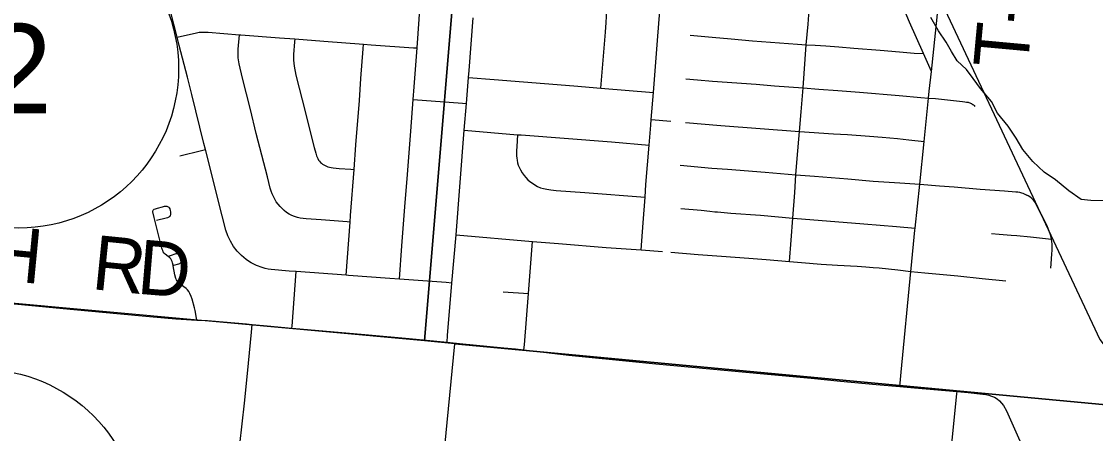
# Model space of a CAD drawing. Extents: x 0 to 1134, y 0 to 440.
# Drawn here: x 199.03 to 232.66, y 140.97 to 153.89 of the extents above; entities that cross this region are included whole.
import ezdxf

# ---------------------------------------------------------------- set-up
doc = ezdxf.new("R2010")
doc.units = 0
for name, color, linetype in [('GM_X_Minor_River', 7, 'Continuous'), ('GM_X_Rail_Line', 7, 'Continuous'), ('GM_X_Section', 7, 'Continuous'), ('GM_X_Township_Road', 7, 'Continuous'), ('GM_X_Township_Road_Text', 7, 'Continuous'), ('SH_Masking', 7, 'Continuous'), ('SH_Text', 7, 'Continuous')]:
    doc.layers.add(name, color=color, linetype=linetype)

msp = doc.modelspace()

# ---------------------------------------------------------------- linework, layer by layer
at = {"layer": 'GM_X_Minor_River'}
msp.add_lwpolyline([(233.107, 148.266), (232.515, 148.273), (232.209, 148.312), (231.825, 148.578), (231.409, 148.925), (231.048, 149.169), (230.699, 149.503), (230.385, 149.872), (230.174, 150.227), (229.928, 150.606), (229.592, 151.009), (229.403, 151.376), (229.055, 151.79), (228.832, 152.1), (228.619, 152.387), (228.327, 152.653), (228.148, 152.951), (227.981, 153.238), (227.747, 153.594), (227.502, 154.007)], dxfattribs=at)
at = {"layer": 'GM_X_Rail_Line'}
msp.add_lwpolyline([(221.797, 245.364), (221.181, 240.333), (221.128, 239.013), (217.027, 199.63), (217.027, 198.85), (222.212, 177.253), (223.614, 172.593), (224.567, 169.474), (226.214, 167.135), (226.756, 165.662), (226.412, 163.551), (226.185, 162.05), (226.353, 159.693), (226.495, 157.362), (232.797, 143.924), (233.602, 142.873), (234.295, 142.479), (235.537, 142.526)], dxfattribs=at)
at = {"layer": 'GM_X_Section'}
for points in [[(183.714, 176.72), (183.741, 176.98), (214.176, 174.272), (211.65, 143.881), (181.082, 146.67)], [(214.176, 174.272), (244.499, 171.089), (241.786, 141.042), (212.603, 143.785), (211.65, 143.881)], [(212.603, 143.785), (241.786, 141.042), (242.613, 140.903), (239.744, 111.129), (209.686, 113.866)]]:
    msp.add_lwpolyline(points, close=True, dxfattribs=at)
at = {"layer": 'GM_X_Township_Road'}
for p, q in [((223.509, 151.808), (223.605, 153.151)), ((227.519, 152.317), (227.271, 152.882)), ((212.964, 151.321), (213.028, 152.13)), ((217.177, 151.795), (218.816, 151.656)), ((218.748, 150.816), (218.816, 151.656)), ((212.898, 150.485), (212.964, 151.321)), ((227.298, 150.122), (227.431, 151.486)), ((218.748, 150.816), (219.368, 150.761)), ((212.638, 147.204), (212.898, 150.485)), ((212.898, 150.485), (214.568, 150.338)), ((227.157, 148.786), (227.298, 150.122)), ((227.011, 147.41), (227.157, 148.786)), ((209.199, 145.932), (209.32, 147.601)), ((212.512, 145.689), (212.638, 147.204)), ((212.638, 147.204), (215.035, 146.996)), ((214.908, 145.362), (215.035, 146.996)), ((218.438, 146.727), (219.1, 146.682)), ((209.199, 145.932), (207.633, 146.05)), ((214.111, 145.417), (214.908, 145.362)), ((204.528, 144.53), (204.86, 144.51)), ((207.055, 144.32), (207.499, 144.28))]:
    msp.add_line(p, q, dxfattribs=at)
for points in [[(227.519, 152.317), (227.706, 154.021), (228.015, 157.174), (228.137, 158.379), (228.23, 159.4), (228.367, 160.697), (228.704, 164.124), (228.762, 164.773), (228.846, 165.657)], [(203.907, 153.391), (203.702, 154.215), (203.432, 155.301), (203.228, 156.123)], [(217.177, 151.795), (217.29, 153.171), (217.317, 153.553), (217.34, 153.86), (217.353, 154.043), (217.361, 154.222), (217.353, 154.397), (217.337, 154.525), (217.317, 154.637), (217.269, 154.808), (217.229, 154.919), (217.173, 155.055), (217.082, 155.21), (216.994, 155.33), (216.943, 155.394), (216.803, 155.55)], [(211.417, 153.057), (211.452, 153.512), (211.539, 154.72), (211.576, 155.21)], [(218.816, 151.656), (218.959, 153.424), (219.068, 154.886)], [(223.605, 153.151), (223.665, 153.806), (223.718, 154.536)], [(213.028, 152.13), (213.046, 152.354), (213.176, 154)], [(227.271, 152.882), (226.839, 153.862), (226.648, 154.31)], [(203.907, 153.391), (204.51, 153.531), (204.602, 153.547), (204.694, 153.554), (204.88, 153.548), (205.862, 153.468)], [(204.791, 149.875), (204.745, 150.058), (204.365, 151.596), (204.232, 152.138), (203.973, 153.13), (203.907, 153.391)], [(209.32, 147.601), (209.227, 147.608), (208.414, 147.668), (207.949, 147.702), (207.764, 147.727), (207.673, 147.748), (207.584, 147.775), (207.497, 147.81), (207.414, 147.852), (207.336, 147.903), (207.263, 147.961), (207.128, 148.091), (207.068, 148.162), (207.013, 148.237), (206.963, 148.316), (206.88, 148.483), (206.848, 148.571), (206.822, 148.66), (206.734, 149.023), (206.382, 150.376), (206.202, 151.125), (205.954, 152.105), (205.851, 152.56), (205.821, 152.744), (205.815, 152.837), (205.821, 153.024), (205.862, 153.468)], [(205.862, 153.468), (205.901, 153.465), (207.109, 153.379), (207.596, 153.342)], [(207.596, 153.342), (207.587, 153.249), (207.552, 152.857), (207.551, 152.67), (207.571, 152.484), (207.627, 152.209), (207.925, 151.028), (208.104, 150.301), (208.199, 149.938), (208.248, 149.757), (208.273, 149.671), (208.289, 149.633), (208.309, 149.593), (208.336, 149.545), (208.367, 149.505), (208.397, 149.472), (208.426, 149.443), (208.46, 149.418), (208.496, 149.394), (208.537, 149.371), (208.579, 149.351), (208.621, 149.334), (208.673, 149.318), (208.73, 149.306), (208.796, 149.295), (208.983, 149.278), (209.348, 149.255), (209.445, 149.249)], [(207.596, 153.342), (208.502, 153.275), (209.74, 153.179)], [(219.971, 153.461), (220.659, 153.394), (221.248, 153.34), (221.925, 153.279), (223.33, 153.176), (223.605, 153.151)], [(209.445, 149.249), (209.504, 150.024), (209.612, 151.41), (209.662, 152.1), (209.729, 153.03), (209.74, 153.179)], [(209.74, 153.179), (209.986, 153.16), (211.303, 153.065), (211.417, 153.057)], [(211.296, 151.443), (211.326, 151.84), (211.417, 153.057)], [(223.605, 153.151), (223.883, 153.14), (224.214, 153.123), (224.625, 153.09), (225.089, 153.052), (225.919, 152.983), (226.519, 152.934), (226.985, 152.895), (227.271, 152.882)], [(213.028, 152.13), (213.835, 152.065), (216.33, 151.869), (217.177, 151.795)], [(219.835, 152.093), (220.202, 152.061), (220.665, 152.019), (222.032, 151.918), (222.612, 151.874), (223.509, 151.808)], [(227.431, 151.486), (227.453, 151.706), (227.519, 152.317)], [(223.389, 150.434), (223.444, 151.059), (223.509, 151.808)], [(223.509, 151.808), (224.002, 151.764), (224.592, 151.721), (225.274, 151.675), (226.515, 151.571), (227.189, 151.507), (227.431, 151.486)], [(210.866, 145.806), (210.941, 146.853), (211.046, 148.213), (211.106, 148.96), (211.22, 150.446), (211.296, 151.443)], [(211.296, 151.443), (212.841, 151.33), (212.964, 151.321)], [(227.431, 151.486), (227.652, 151.468), (228.499, 151.378), (228.572, 151.368), (228.618, 151.362), (228.642, 151.358), (228.67, 151.353), (228.69, 151.348), (228.72, 151.339), (228.749, 151.326), (228.773, 151.314), (228.79, 151.304), (228.819, 151.284), (228.835, 151.27), (228.856, 151.249), (228.88, 151.22)], [(218.684, 150.015), (218.734, 150.639), (218.748, 150.816)], [(219.82, 150.717), (220.93, 150.631), (223.389, 150.434)], [(214.568, 150.338), (214.541, 149.965), (214.534, 149.831), (214.534, 149.679), (214.539, 149.605), (214.548, 149.536), (214.564, 149.46), (214.589, 149.384), (214.653, 149.241), (214.712, 149.142), (214.768, 149.063), (214.822, 148.997), (214.889, 148.928), (214.952, 148.875), (215.032, 148.816), (215.109, 148.765), (215.193, 148.718), (215.286, 148.678), (215.375, 148.649), (215.477, 148.628), (215.607, 148.612), (215.777, 148.594), (216.67, 148.528), (218.558, 148.38)], [(214.568, 150.338), (214.678, 150.329), (217.504, 150.112), (218.684, 150.015)], [(223.276, 149.076), (223.323, 149.597), (223.389, 150.434)], [(223.389, 150.434), (224.459, 150.365), (224.89, 150.341), (225.582, 150.295), (225.977, 150.257), (226.46, 150.217), (226.81, 150.18), (227.298, 150.122)], [(218.558, 148.38), (218.586, 148.782), (218.684, 150.015)], [(203.994, 149.673), (204.669, 149.844), (204.791, 149.875)], [(207.633, 146.05), (207.41, 146.066), (206.851, 146.114), (206.757, 146.128), (206.665, 146.148), (206.573, 146.173), (206.396, 146.24), (206.227, 146.325), (206.146, 146.374), (206.068, 146.428), (205.922, 146.549), (205.79, 146.685), (205.674, 146.835), (205.576, 146.997), (205.496, 147.169), (205.434, 147.347), (205.313, 147.798), (204.791, 149.875)], [(219.656, 149.383), (220.647, 149.291), (221.141, 149.254), (222.321, 149.168), (223.276, 149.076)], [(209.32, 147.601), (209.335, 147.805), (209.445, 149.249)], [(223.186, 147.726), (223.241, 148.53), (223.276, 149.076)], [(223.276, 149.076), (223.856, 149.041), (224.9, 148.95), (225.698, 148.886), (226.531, 148.827), (227.157, 148.786)], [(227.157, 148.786), (227.779, 148.737), (228.237, 148.701), (229.051, 148.635), (229.805, 148.58), (230.161, 148.551), (230.225, 148.543), (230.28, 148.534), (230.34, 148.519), (230.387, 148.503), (230.428, 148.488), (230.511, 148.446)], [(218.438, 146.727), (218.5, 147.576), (218.558, 148.38)], [(231.279, 147.067), (231.255, 147.167), (231.206, 147.316), (231.179, 147.394), (231.138, 147.499), (231.074, 147.625), (230.837, 148.092), (230.776, 148.2), (230.717, 148.285), (230.647, 148.362), (230.603, 148.395), (230.552, 148.426), (230.511, 148.446)], [(203.628, 146.524), (203.532, 146.598), (203.5, 146.629), (203.473, 146.671), (203.455, 146.706), (203.437, 146.753), (203.409, 146.857), (203.372, 146.986), (203.184, 147.745), (203.148, 147.925), (203.148, 147.948), (203.157, 147.968), (203.172, 147.986), (203.192, 148.002), (203.233, 148.019), (203.289, 148.035), (203.454, 148.082), (203.513, 148.097), (203.538, 148.1), (203.561, 148.099), (203.589, 148.096), (203.61, 148.088), (203.628, 148.077), (203.645, 148.064), (203.658, 148.049), (203.677, 148.01), (203.692, 147.966), (203.701, 147.921), (203.703, 147.885), (203.703, 147.857), (203.701, 147.83), (203.694, 147.806), (203.686, 147.789), (203.671, 147.771), (203.652, 147.756), (203.611, 147.737), (203.562, 147.724), (203.261, 147.65)], [(219.674, 148.024), (220.313, 147.972), (220.58, 147.943), (220.742, 147.925), (220.822, 147.917), (221.246, 147.883), (222.166, 147.816), (223.186, 147.726)], [(223.077, 146.367), (223.128, 147.037), (223.186, 147.726)], [(223.186, 147.726), (223.459, 147.703), (225.405, 147.544), (226.424, 147.465), (227.011, 147.41)], [(226.878, 146.056), (226.888, 146.146), (227.005, 147.351), (227.011, 147.41)], [(215.035, 146.996), (215.848, 146.926), (217.34, 146.808), (218.438, 146.727)], [(229.404, 147.237), (229.645, 147.219), (230.017, 147.194), (230.195, 147.18), (230.619, 147.134), (231.279, 147.067)], [(231.264, 146.155), (231.284, 146.435), (231.295, 146.618), (231.3, 146.695), (231.3, 146.804), (231.297, 146.908), (231.289, 146.988), (231.279, 147.067)], [(203.781, 146.247), (203.808, 146.254), (203.964, 146.296), (203.987, 146.306), (204.007, 146.317), (204.026, 146.332), (204.04, 146.35), (204.052, 146.382), (204.055, 146.414), (204.053, 146.459), (204.047, 146.496), (204.034, 146.528), (204.016, 146.558), (204.002, 146.573), (203.968, 146.594), (203.948, 146.602), (203.928, 146.605), (203.909, 146.605), (203.869, 146.601), (203.687, 146.543), (203.628, 146.524)], [(219.367, 146.657), (220.222, 146.587), (220.953, 146.534), (221.809, 146.467), (222.351, 146.425), (223.077, 146.367)], [(184.984, 146.356), (185.542, 146.316), (187.095, 146.163), (190.575, 145.83), (191.97, 145.692), (193.082, 145.58), (194.479, 145.446), (196.056, 145.298), (197.272, 145.175), (199.04, 145.012), (200.342, 144.889), (202.017, 144.737), (203.041, 144.644), (203.868, 144.571), (204.528, 144.53)], [(203.781, 146.247), (203.763, 146.318), (203.749, 146.363), (203.732, 146.405), (203.707, 146.446), (203.677, 146.48), (203.628, 146.524)], [(223.077, 146.367), (223.457, 146.333), (224.071, 146.284), (224.583, 146.252), (225.193, 146.213), (225.471, 146.195), (225.698, 146.179), (225.888, 146.167), (226.473, 146.102), (226.878, 146.056)], [(204.528, 144.53), (204.518, 144.593), (204.468, 144.829), (204.447, 144.909), (204.375, 145.182), (204.349, 145.271), (204.31, 145.362), (204.272, 145.426), (204.23, 145.478), (204.189, 145.516), (204.041, 145.626), (203.966, 145.685), (203.931, 145.72), (203.907, 145.756), (203.885, 145.791), (203.868, 145.835), (203.838, 145.948), (203.786, 146.225), (203.781, 146.247)], [(207.499, 144.28), (207.504, 144.337), (207.536, 144.77), (207.633, 146.05)], [(210.866, 145.806), (210.569, 145.827), (209.268, 145.927), (209.199, 145.932)], [(226.528, 142.444), (226.539, 142.553), (226.574, 142.9), (226.878, 146.056)], [(226.878, 146.056), (227.315, 146.014), (228.348, 145.911), (229.114, 145.836), (229.846, 145.763)], [(212.512, 145.689), (212.329, 145.702), (210.866, 145.806)], [(212.358, 143.835), (212.375, 144.045), (212.512, 145.689)], [(214.765, 143.594), (214.778, 143.756), (214.908, 145.362)], [(204.86, 144.51), (204.98, 144.502), (206.079, 144.406), (206.257, 144.39)], [(205.602, 137.87), (205.634, 138.234), (205.759, 139.527), (205.873, 140.633), (205.941, 141.278), (206.013, 141.925), (206.107, 142.849), (206.233, 144.146), (206.257, 144.39)], [(206.257, 144.39), (206.729, 144.349), (207.055, 144.32)], [(207.499, 144.28), (207.748, 144.258), (209.784, 144.075), (211.173, 143.948), (212.358, 143.835)], [(212.358, 143.835), (212.746, 143.798), (214.134, 143.663), (214.504, 143.626), (214.765, 143.594)], [(214.765, 143.594), (216.167, 143.426), (218.476, 143.201), (218.891, 143.161)], [(218.891, 143.161), (222.273, 142.842), (223.758, 142.703), (224.679, 142.618), (225.791, 142.511), (226.528, 142.444)], [(226.528, 142.444), (226.993, 142.402), (228.327, 142.29)], [(229.013, 137.739), (228.858, 137.949), (228.366, 138.617), (228.261, 138.771), (228.173, 138.937), (228.136, 139.023), (228.104, 139.112), (228.08, 139.203), (228.065, 139.297), (228.057, 139.391), (228.06, 139.578), (228.098, 140.038), (228.182, 140.863), (228.32, 142.227), (228.327, 142.29)], [(228.327, 142.29), (228.667, 142.261), (229.037, 142.22), (229.223, 142.191), (229.315, 142.171), (229.407, 142.145), (229.496, 142.109), (229.58, 142.06), (229.655, 141.997), (229.719, 141.925), (229.774, 141.847), (229.867, 141.682), (230.289, 140.749), (230.525, 140.244), (230.888, 139.491), (230.93, 139.408), (231.036, 139.198)]]:
    msp.add_lwpolyline(points, dxfattribs=at)
at = {"layer": 'SH_Masking'}
for centre in [(198.952, 152.41), (197.75, 137.992)]:
    msp.add_circle(centre, 5, dxfattribs=at)
at = {"layer": 'SH_Text'}
for centre in [(198.952, 152.41), (197.75, 137.992)]:
    msp.add_circle(centre, 5, dxfattribs=at)

# ---------------------------------------------------------------- texts
at = {"layer": 'GM_X_Township_Road_Text'}
for s, height, rotation, p in [('T-9', 1.7045, 84.7627, (230.528, 152.364)), ('GERLAUGH', 1.7045, 354.5349, (186.877, 146.877)), ('R', 1.705, 354.2451, (201.199, 145.502)), ('D', 1.705, 355.2013, (202.623, 145.359))]:
    msp.add_text(s, height=height, rotation=rotation, dxfattribs=at).set_placement(p)
at = {"layer": 'SH_Text'}
msp.add_text('2', height=2.8, dxfattribs=at).set_placement((197.906, 151.01))

doc.saveas('drawing.dxf')
